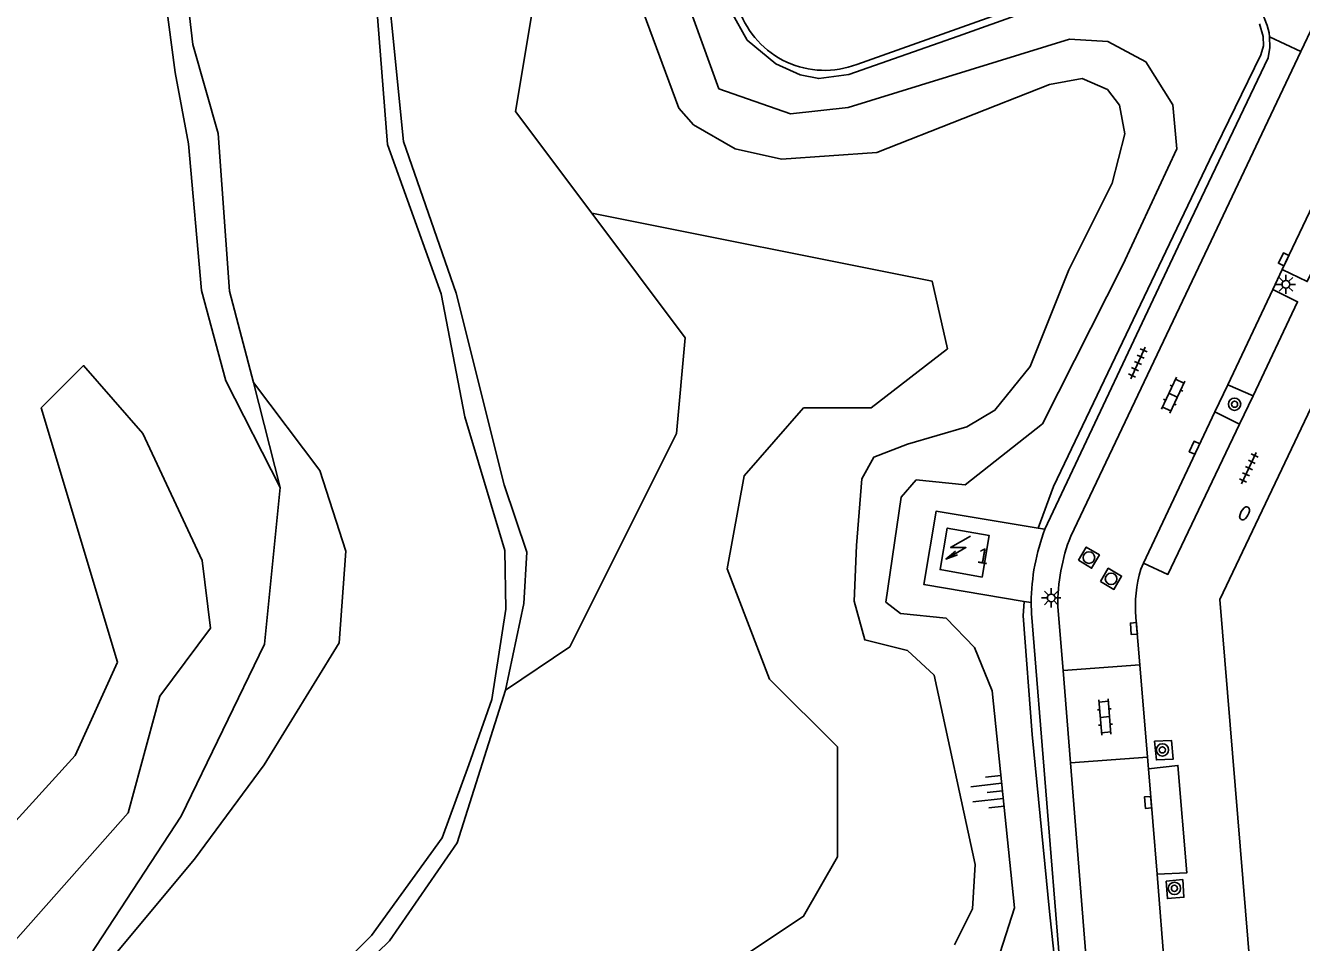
# Model space of a CAD drawing. Extents: x 124000 to 128010, y 398999 to 403000.
# Drawn here: x 127292 to 127374.9, y 399158.3 to 399217.9 of the extents above; entities that cross this region are included whole.
import ezdxf

# ---------------------------------------------------------------- set-up
doc = ezdxf.new("R2010")
doc.units = 0
for name, color, linetype in [('gg-afsc-erfafscheiding', 7, 'Continuous'), ('gg-afsc-faunaraster', 7, 'Continuous'), ('gg-anno-huisnummerreeks BGT', 7, 'Continuous'), ('gg-bbg-hoofdgebouw', 7, 'Continuous'), ('gg-knt-BGT kruinlijn', 7, 'Continuous'), ('gg-knt-bovenkant onderkant talud', 7, 'Continuous'), ('gg-knt-verharding', 7, 'Continuous'), ('gg-knt-verharding nz', 7, 'Continuous'), ('gg-kntw-bovenkant insteek waterloop', 7, 'Continuous'), ('gt-grn-groengrens', 7, 'Continuous'), ('gt-grn-weggrens', 7, 'Continuous'), ('gt-symb-boom', 7, 'Continuous'), ('gt-symb-brandkraan', 7, 'Continuous'), ('gt-symb-klinker verharding', 7, 'Continuous'), ('gt-symb-kolk', 7, 'Continuous'), ('gt-symb-lichtmast', 7, 'Continuous'), ('gt-symb-rioolschacht', 7, 'Continuous'), ('gt-symb-talud symbool', 7, 'Continuous'), ('gt-symb-tegel verharding', 7, 'Continuous'), ('gt-symb-trafo symbool', 7, 'Continuous'), ('gx-grn-maaiveld', 7, 'Continuous')]:
    doc.layers.add(name, color=color, linetype=linetype)

# ---------------------------------------------------------------- blocks, each defined once
blk = doc.blocks.new('gt0-KOLK')
at = {"layer": 'gt-symb-kolk'}
blk.add_lwpolyline([(0, 0), (0.375, 0), (0.375, 0.4), (-0.375, 0.4), (-0.375, 0), (0, 0)], dxfattribs=at)
blk = doc.blocks.new('gt0-BOOM')
at = {"layer": 'gt-symb-boom'}
for radius in [0.4, 0.2]:
    blk.add_circle((0, 0), radius, dxfattribs=at)
blk = doc.blocks.new('gt0-LMAST')
at = {"layer": 'gt-symb-lichtmast'}
for p, q in [((-0.182, 0.173), (-0.447, 0.438)), ((-0.005, 0.246), (-0.005, 0.621)), ((0.172, 0.173), (0.437, 0.438)), ((-0.255, -0.004), (-0.63, -0.004)), ((-0.182, -0.181), (-0.447, -0.446)), ((-0.005, -0.254), (-0.005, -0.629)), ((0.437, -0.446), (0.172, -0.181)), ((0.245, -0.004), (0.62, -0.004))]:
    blk.add_line(p, q, dxfattribs=at)
blk.add_circle((-0.005, -0.004), 0.25, dxfattribs=at)
blk = doc.blocks.new('gt0-BR')
at = {"layer": 'gt-symb-brandkraan'}
for centre, radius, start, end in [((-0.244, 0), 0.206, 107.56694, 252.43307), ((0.599, -2.664), 3, 106.89205, 107.56694), ((0, -0.691), 0.938, 73.10799, 106.89205), ((-0.599, -2.664), 3, 72.43309, 73.10799), ((0.244, 0), 0.206, 287.56695, 72.43309), ((0.599, 2.664), 3, 252.43307, 253.10797), ((0, 0.691), 0.938, 253.10797, 286.89206), ((-0.599, 2.664), 3, 286.89206, 287.56695)]:
    blk.add_arc(centre, radius, start, end, dxfattribs=at)
blk = doc.blocks.new('gt0-TEG1')
at = {"layer": 'gt-symb-tegel verharding'}
for p, q in [((-1.125, 0), (1.125, 0)), ((-0.9, -0.25), (-0.9, 0.25)), ((-0.45, -0.25), (-0.45, 0.25)), ((0, -0.25), (0, 0.25)), ((0.45, -0.25), (0.45, 0.25)), ((0.9, -0.25), (0.9, 0.25))]:
    blk.add_line(p, q, dxfattribs=at)
blk = doc.blocks.new('gt0-KL1')
at = {"layer": 'gt-symb-klinker verharding'}
for p, q in [((-1.15, 0.3), (1.15, 0.3)), ((-1, -0.3), (-1, 0.3)), ((-0.5, 0.3), (-0.5, 0.45)), ((0, -0.3), (0, 0.3)), ((0.5, 0.3), (0.5, 0.45)), ((1, -0.3), (1, 0.3)), ((-1.15, -0.3), (1.15, -0.3)), ((-0.5, -0.45), (-0.5, -0.3)), ((0.5, -0.45), (0.5, -0.3))]:
    blk.add_line(p, q, dxfattribs=at)
blk = doc.blocks.new('gt0-TALUD_1')
at = {"layer": 'gt-symb-talud symbool'}
for p, q in [((-1, -1), (-1, 0)), ((-0.5, -2), (-0.5, 0)), ((0, -1), (0, 0)), ((0.5, -2), (0.5, 0)), ((1, -1), (1, 0))]:
    blk.add_line(p, q, dxfattribs=at)
blk = doc.blocks.new('gt0-RS')
at = {"layer": 'gt-symb-rioolschacht'}
blk.add_lwpolyline([(-0.5, -0.5), (0.5, -0.5), (0.5, 0.5), (-0.5, 0.5)], close=True, dxfattribs=at)
blk.add_circle((0, 0), 0.375, dxfattribs=at)
blk = doc.blocks.new('gt0-HSP')
at = {"layer": 'gt-symb-trafo symbool'}
for points in [[(0.771, 0.746), (-0.529, -0.004), (0.471, -0.004), (-0.829, -0.754)], [(-0.217, -0.24), (-0.829, -0.754), (-0.077, -0.48)]]:
    blk.add_lwpolyline(points, dxfattribs=at)

msp = doc.modelspace()

# ---------------------------------------------------------------- linework, layer by layer
at = {"layer": 'gg-afsc-erfafscheiding'}
for p, q in [((127357.755, 399185.209), (127358.191, 399185.137)), ((127357.301, 399180.375), (127356.841, 399180.453))]:
    msp.add_line(p, q, dxfattribs=at)
msp.add_lwpolyline([(127356.841, 399180.453), (127350.321, 399181.554), (127351.124, 399186.31), (127357.755, 399185.209)], dxfattribs=at)
at = {"layer": 'gg-afsc-faunaraster'}
for p, q in [((127345.972, 399215.336), (127364.763, 399222.023)), ((127358.191, 399185.137), (127367.226, 399204.278))]:
    msp.add_line(p, q, dxfattribs=at)
for points in [[(127367.226, 399204.278), (127372.693, 399215.753), (127372.803, 399216.44), (127372.787, 399217.135)], [(127359.347, 399155.452), (127359.314, 399156.043), (127359.187, 399156.621), (127357.314, 399179.662), (127357.301, 399180.375)]]:
    msp.add_lwpolyline(points, dxfattribs=at)
for centre, radius, start, end in [((127369.028, 399216.695), 3.784, 6.67166, 65.94137), ((127343.876, 399220.827), 5.878, 199.6664, 290.89478)]:
    msp.add_arc(centre, radius, start, end, dxfattribs=at)
at = {"layer": 'gg-bbg-hoofdgebouw'}
msp.add_lwpolyline([(127354.109, 399182.03), (127351.383, 399182.513), (127351.848, 399185.214), (127354.574, 399184.73), (127354.109, 399182.03)], dxfattribs=at)
at = {"layer": 'gg-knt-BGT kruinlijn'}
for p, q in [((127337.018, 399213.753), (127333.917, 399222.253)), ((127359.794, 399216.966), (127345.419, 399212.546)), ((127362.286, 399216.815), (127359.794, 399216.966)), ((127364.746, 399215.512), (127362.286, 399216.815)), ((127366.497, 399212.712), (127364.746, 399215.512)), ((127341.657, 399212.13), (127337.018, 399213.753)), ((127345.419, 399212.546), (127341.657, 399212.13)), ((127366.77, 399209.842), (127366.497, 399212.712)), ((127363.25, 399202.306), (127366.77, 399209.842)), ((127358.027, 399191.987), (127363.25, 399202.306)), ((127353.008, 399188.024), (127358.027, 399191.987)), ((127348.865, 399187.233), (127349.829, 399188.358)), ((127349.829, 399188.358), (127353.008, 399188.024)), ((127347.861, 399180.396), (127348.865, 399187.233)), ((127348.801, 399179.668), (127347.861, 399180.396)), ((127351.778, 399179.352), (127348.801, 399179.668)), ((127353.608, 399177.458), (127351.778, 399179.352)), ((127354.765, 399174.644), (127353.608, 399177.458)), ((127356.215, 399160.546), (127354.765, 399174.644)), ((127354.909, 399156.494), (127356.215, 399160.546))]:
    msp.add_line(p, q, dxfattribs=at)
at = {"layer": 'gg-knt-bovenkant onderkant talud'}
msp.add_lwpolyline([(127352.325, 399158.147), (127353.489, 399160.483), (127353.665, 399163.355), (127351.006, 399175.656), (127349.258, 399177.264), (127346.492, 399177.946), (127345.81, 399180.466), (127345.953, 399184.078), (127346.296, 399188.405), (127347.073, 399189.812), (127349.267, 399190.665), (127353.113, 399191.791), (127354.949, 399192.865), (127357.225, 399195.717), (127359.745, 399202.001), (127362.552, 399207.614), (127363.391, 399210.829), (127363.047, 399212.697), (127362.25, 399213.708), (127360.623, 399214.428), (127358.48, 399214.039), (127347.272, 399209.622), (127341.082, 399209.172), (127338.068, 399209.845), (127335.367, 399211.413), (127334.404, 399212.498), (127329.561, 399225.612)], dxfattribs=at)
at = {"layer": 'gg-knt-verharding'}
for p, q in [((127389.594, 399222.791), (127369.559, 399180.58)), ((127372.787, 399217.135), (127374.819, 399216.18)), ((127374.819, 399216.18), (127368.788, 399203.467)), ((127359.872, 399184.688), (127368.788, 399203.467)), ((127373.6, 399202.002), (127372.995, 399200.723)), ((127370.07, 399194.529), (127369.221, 399192.761)), ((127371.723, 399193.808), (127370.07, 399194.529)), ((127371.723, 399193.808), (127370.839, 399191.957)), ((127369.221, 399192.761), (127370.839, 399191.957)), ((127364.423, 399182.545), (127364.589, 399182.941)), ((127359.368, 399175.961), (127359.035, 399180.103)), ((127369.559, 399180.58), (127371.591, 399155.78)), ((127364.363, 399176.322), (127364.108, 399179.413)), ((127364.363, 399176.322), (127359.368, 399175.961)), ((127359.85, 399169.958), (127359.368, 399175.961)), ((127364.858, 399170.337), (127364.363, 399176.322)), ((127359.85, 399169.958), (127364.858, 399170.337)), ((127361.003, 399155.603), (127359.85, 399169.958)), ((127364.921, 399169.572), (127364.858, 399170.337)), ((127365.485, 399162.733), (127366.08, 399155.329))]:
    msp.add_line(p, q, dxfattribs=at)
for points in [[(127378.159, 399207.347), (127375.231, 399201.232), (127373.6, 399202.002)], [(127372.995, 399200.723), (127374.603, 399199.915), (127371.723, 399193.808)], [(127370.839, 399191.957), (127366.184, 399182.2), (127364.589, 399182.941)], [(127365.319, 399171.362), (127366.407, 399171.416), (127366.526, 399170.212), (127365.438, 399170.158), (127365.319, 399171.362)], [(127365.485, 399162.733), (127367.402, 399162.811), (127366.837, 399169.792), (127364.921, 399169.572)], [(127366.073, 399162.286), (127367.148, 399162.377), (127367.221, 399161.237), (127366.146, 399161.146), (127366.073, 399162.286)]]:
    msp.add_lwpolyline(points, dxfattribs=at)
for centre, radius, start, end in [((127371.08, 399180.264), 13.779, 159.28907, 179.53846), ((127370.891, 399180.308), 11.857, 158.32017, 180.98878), ((127372.285, 399180.172), 8.212, 163.20694, 185.30667)]:
    msp.add_arc(centre, radius, start, end, dxfattribs=at)
at = {"layer": 'gg-knt-verharding nz'}
for p, q in [((127376.512, 399208.1), (127373.6, 399202.002)), ((127370.07, 399194.529), (127372.995, 399200.723)), ((127364.589, 399182.941), (127369.221, 399192.761)), ((127365.485, 399162.733), (127364.921, 399169.572))]:
    msp.add_line(p, q, dxfattribs=at)
at = {"layer": 'gg-kntw-bovenkant insteek waterloop'}
for points in [[(127322.265, 399174.089), (127323.166, 399179.953), (127323.103, 399183.765), (127320.51, 399192.437), (127318.964, 399200.423), (127315.48, 399210.136), (127314.207, 399226.457)], [(127306.777, 399194.676), (127305.227, 399200.601), (127304.493, 399210.853), (127302.833, 399216.621), (127302.262, 399221.676)], [(127296.754, 399156.285), (127302.948, 399163.714), (127307.465, 399169.824), (127312.338, 399177.77), (127312.775, 399183.71), (127311.101, 399188.949), (127306.777, 399194.676)], [(127297.086, 399131.788), (127300.043, 399139.117), (127305.33, 399149.635), (127314.445, 399158.746), (127319.036, 399165.094), (127320.773, 399169.836), (127322.265, 399174.089)]]:
    msp.add_lwpolyline(points, dxfattribs=at)
at = {"layer": 'gt-grn-groengrens'}
for points in [[(127314.576, 399241.713), (127319.553, 399226.638), (127324.905, 399218.883), (127323.804, 399212.279), (127328.756, 399205.674)], [(127337.823, 399218.724), (127338.846, 399216.914), (127340.711, 399215.384), (127342.284, 399214.661), (127343.502, 399214.412), (127345.458, 399214.689), (127352.552, 399217.165), (127365.78, 399221.912)], [(127372.122, 399217.981), (127372.374, 399217.139), (127372.385, 399216.55), (127372.215, 399215.961), (127368.883, 399209.105), (127358.753, 399187.906), (127357.755, 399185.209)], [(127297.945, 399176.505), (127295.194, 399170.451), (127287.053, 399161.493), (127286.941, 399157.793), (127290.641, 399157.681), (127298.646, 399166.71), (127300.696, 399174.304), (127303.997, 399178.707), (127303.447, 399183.109), (127299.595, 399191.365), (127295.744, 399195.768), (127292.993, 399193.016), (127297.945, 399176.505)], [(127356.841, 399180.453), (127356.78, 399179.503), (127357.375, 399171.804), (127358.488, 399160.309), (127358.955, 399156.04)]]:
    msp.add_lwpolyline(points, dxfattribs=at)
at = {"layer": 'gt-grn-weggrens'}
msp.add_line((127374.819, 399216.18), (127378.292, 399223.47), dxfattribs=at)
at = {"layer": 'gx-grn-maaiveld'}
msp.add_line((127308.513, 399187.845), (127306.777, 399194.676), dxfattribs=at)
for points in [[(127309.251, 399286.927), (127306.902, 399283.939), (127304.919, 399279.494), (127303.596, 399275.453), (127302.367, 399269.512), (127300.062, 399263.749), (127299.486, 399256.258), (127299.812, 399252.346), (127298.91, 399239.547), (127298.91, 399236.09), (127300.638, 399222.836), (127301.686, 399214.802), (127302.568, 399210.173), (127303.413, 399200.658), (127304.992, 399194.78), (127308.513, 399187.845)], [(127323.143, 399174.68), (127324.352, 399180.306), (127324.536, 399183.649), (127323.067, 399188.021), (127319.944, 399200.475), (127316.527, 399210.32), (127314.948, 399226.117), (127312.992, 399241.611)], [(127298.024, 399131.518), (127302.347, 399130.274), (127319.953, 399147.886), (127332.608, 399153.39), (127342.511, 399159.994), (127344.712, 399163.847), (127344.712, 399171.001), (127340.31, 399175.404), (127337.559, 399182.559), (127338.66, 399188.613), (127342.511, 399193.016), (127346.913, 399193.016), (127351.865, 399196.869), (127350.87, 399201.25), (127328.756, 399205.674)], [(127323.143, 399174.68), (127327.326, 399177.496), (127334.258, 399191.365), (127334.83, 399197.573), (127328.756, 399205.674)], [(127281.074, 399116.008), (127284.462, 399137.017), (127287.849, 399144.81), (127302.077, 399166.497), (127307.497, 399177.679), (127308.513, 399187.845)], [(127298.024, 399131.518), (127305.874, 399148.493), (127310.98, 399153.893), (127315.609, 399158.411), (127320.017, 399164.767), (127323.143, 399174.68)]]:
    msp.add_lwpolyline(points, dxfattribs=at)

# ---------------------------------------------------------------- block references
at = {"layer": 'gt-symb-boom'}
for p in [(127370.51, 399193.261), (127365.824, 399170.807), (127366.608, 399161.81)]:
    msp.add_blockref('gt0-BOOM', p, dxfattribs=at)
at = {"layer": 'gt-symb-brandkraan', "rotation": 61.30721229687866}
msp.add_blockref('gt0-BR', (127371.164, 399186.173), dxfattribs=at)
at = {"layer": 'gt-symb-klinker verharding'}
for p, rotation in [((127366.521, 399193.855), -115.2834801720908), ((127362.092, 399172.942), -85.41237434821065)]:
    msp.add_blockref('gt0-KL1', p, dxfattribs=dict(at, rotation=rotation))
at = {"layer": 'gt-symb-kolk'}
for p, rotation in [((127373.882, 399202.581), 64.53665493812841), ((127368.086, 399190.345), 64.71651982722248), ((127364.171, 399178.7), 94.53052056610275), ((127365.09, 399167.41), 94.82076607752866)]:
    msp.add_blockref('gt0-KOLK', p, dxfattribs=dict(at, rotation=rotation))
at = {"layer": 'gt-symb-lichtmast'}
for p in [(127373.85, 399201.051), (127358.605, 399180.683)]:
    msp.add_blockref('gt0-LMAST', p, dxfattribs=at)
at = {"layer": 'gt-symb-rioolschacht'}
for p, rotation in [((127361.051, 399183.294), -30.875291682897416), ((127362.491, 399181.918), -30.128600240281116)]:
    msp.add_blockref('gt0-RS', p, dxfattribs=dict(at, rotation=rotation))
at = {"layer": 'gt-symb-talud symbool', "xscale": 0.9996369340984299, "yscale": 0.9996369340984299, "rotation": -83.3939658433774}
msp.add_blockref('gt0-TALUD_1', (127355.433, 399168.149), dxfattribs=at)
at = {"layer": 'gt-symb-tegel verharding'}
for p, rotation in [((127364.233, 399195.94), -114.6951465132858), ((127371.444, 399189.114), 65.10079947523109)]:
    msp.add_blockref('gt0-TEG1', p, dxfattribs=dict(at, rotation=rotation))
at = {"layer": 'gt-symb-trafo symbool'}
msp.add_blockref('gt0-HSP', (127352.593, 399183.952), dxfattribs=at)

# ---------------------------------------------------------------- texts
at = {"layer": 'gg-anno-huisnummerreeks BGT'}
msp.add_text('1', height=1, rotation=350.2, dxfattribs=at).set_placement((127353.74, 399182.969))

doc.saveas('drawing.dxf')
